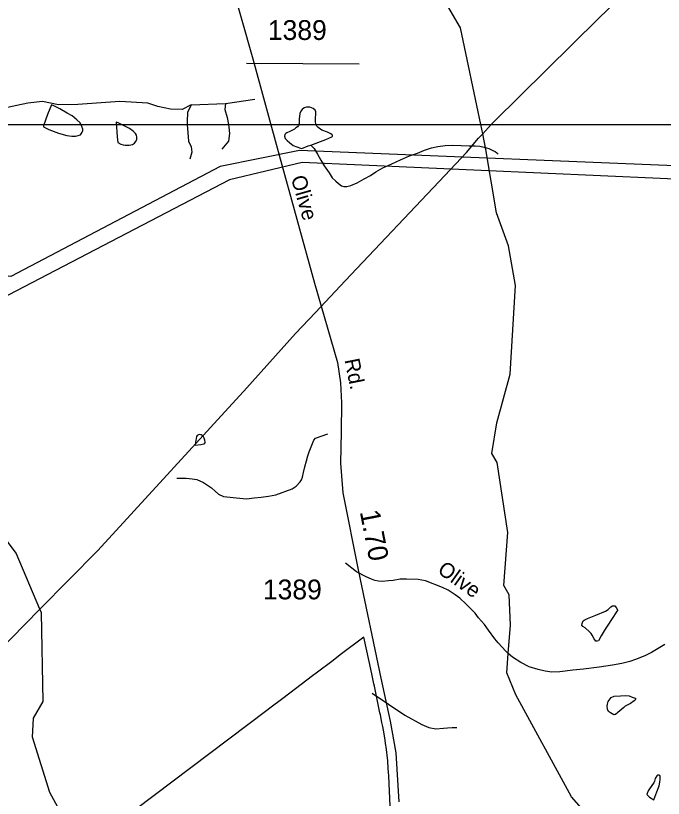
# Model space of a CAD drawing. Extents: x 2001466 to 2224147, y 644118 to 847247.
# Drawn here: x 2063438 to 2067521, y 697641 to 702577 of the extents above; entities that cross this region are included whole.
import ezdxf

# ---------------------------------------------------------------- set-up
doc = ezdxf.new("R2010")
doc.units = 0
for name, color, linetype in [('Exist Boundary Political City Limit New', 7, 'Continuous'), ('Exist Hydrographic Creek Single Shore', 7, 'Continuous'), ('Exist Hydrographic Misc Water Feature', 7, 'Continuous'), ('Exist Road Non-System Type 51', 7, 'Continuous'), ('Exist Road Non-System Type 51 Label', 7, 'Continuous'), ('Exist Road Secondary Mileage Hundredths English Label', 7, 'Continuous'), ('Exist Road Secondary Type 51 Attributed', 7, 'Continuous'), ('Exist Road Secondary Type 51 Label', 7, 'Continuous'), ('Exist Road Secondary Type 51 Number Label', 7, 'Continuous'), ('Exist Utilities Electrical Transmission Line', 7, 'Continuous'), ('Map Preparation Boundary City Limit Buffer Line', 7, 'Continuous'), ('Map Preparation Inset Cut Line', 7, 'Continuous'), ('Prop Road Primary Interstate Projected', 7, 'Continuous')]:
    doc.layers.add(name, color=color, linetype=linetype)

msp = doc.modelspace()

# ---------------------------------------------------------------- linework, layer by layer
at = {"layer": 'Exist Boundary Political City Limit New'}
msp.add_lwpolyline([(2065799.4, 697591.6), (2065789.8, 697783.5), (2065787, 697828.5), (2065783.2, 697877.2), (2065773.4, 697966.2), (2065772.4, 697974.7), (2065765, 698022.5), (2065756.4, 698070.9), (2065752.1, 698093.1), (2065747.1, 698119.4), (2065737.2, 698167.9), (2065734.5, 698181.1), (2065717.1, 698264.2), (2065699.6, 698347.4), (2065696.2, 698363.4), (2065683, 698425.7), (2065666.4, 698503.9), (2065633.6, 698658.1), (2065483.9, 698544.9), (2065439, 698511), (2065332, 698430.2), (2065309, 698412.9), (2065201.9, 698332), (2065121.2, 698271.1), (2065041.2, 698210.6), (2065020.5, 698194.9), (2063832.1, 697296.6)], dxfattribs=at)
at = {"layer": 'Exist Hydrographic Creek Single Shore'}
msp.add_line((2066382.4, 701832.2), (2066370.1, 701890.9), dxfattribs=at)
for points in [[(2066370.1, 701890.9), (2066243.2, 702500.2), (2066059.3, 702815.6), (2066034.3, 702940.8), (2066050.2, 703298), (2066149.3, 703624.1), (2066140.3, 703906.5), (2065923.3, 704498.2), (2065864.3, 704781.5), (2065747.4, 705115.3), (2065621.3, 705623.1), (2065269.4, 706253.6), (2065269.4, 706379.4)], [(2063590.1, 698834.2), (2063441.2, 699187.8), (2063374.1, 699277.7), (2063140.1, 699810.7), (2062689.2, 700610.6), (2062579.3, 701091.8), (2062555.3, 701118.6), (2062512.3, 701368.8), (2062529.3, 701552.2), (2062554.3, 701610.7), (2062545.3, 701752), (2062503.3, 701857.9), (2062506.9, 701890.9)], [(2066543.9, 698555.3), (2066558.2, 698733.9), (2066549.1, 698924.3), (2066516.1, 698984.1), (2066540.1, 699318.2), (2066473.3, 699759.3), (2066439.2, 699815.7), (2066472.2, 700008.6), (2066555.3, 700315.3), (2066588.3, 700875.7), (2066545.2, 701125.9), (2066470.2, 701334.1), (2066403.1, 701732.5), (2066382.4, 701832.2)], [(2063744.2, 697511.6), (2063652.2, 697677.6), (2063543.1, 698027.6), (2063551.1, 698145.5), (2063610.1, 698252.6), (2063600.1, 698810.5), (2063590.1, 698834.2)], [(2068324, 696247.4), (2068146.1, 696296.7), (2068054, 696344.5), (2067987.2, 696421.3), (2067720, 696594.1), (2067670.2, 696736.2), (2067545.1, 696837.2), (2067353.1, 696942.8), (2067270.1, 697052.7), (2067085.1, 697417.4), (2067052.1, 697526.3), (2066943, 697649.9), (2066592.2, 698293.6), (2066534.2, 698432.6), (2066543.9, 698555.3)]]:
    msp.add_lwpolyline(points, dxfattribs=at)
at = {"layer": 'Exist Hydrographic Misc Water Feature'}
for points in [[(2063637.4, 701954), (2063613.8, 701881.7), (2063613.6, 701875.6), (2063647.7, 701857.9), (2063707.3, 701835.9), (2063759.6, 701820.3), (2063791.6, 701816.2), (2063815.4, 701816.2), (2063831.8, 701820.3), (2063845.5, 701826.3), (2063851.7, 701832.3), (2063857.6, 701842.3), (2063861.5, 701850.2), (2063861.5, 701860.4), (2063855.6, 701878.3), (2063843.5, 701900), (2063823.4, 701920.1), (2063793.4, 701944.1), (2063763.3, 701962.1), (2063717.2, 701989.8), (2063679, 702007.7), (2063663, 702013.7), (2063637.4, 701954)], [(2065299.3, 701760.9), (2065393.5, 701795.3), (2065431.2, 701813.1), (2065435.3, 701817.3), (2065435.3, 701821.4), (2065433.2, 701825.3), (2065425.5, 701831.4), (2065403.3, 701841.2), (2065369.1, 701854.9), (2065344.9, 701871.1), (2065336.9, 701878.9), (2065331.1, 701893.1), (2065327.4, 701909.1), (2065327.2, 701933.1), (2065330.9, 701952.8), (2065330.9, 701971), (2065325, 701980.8), (2065313.1, 701990.8), (2065293, 702000.7), (2065270.8, 702000.8), (2065256.7, 701994.8), (2065243.2, 701984.7), (2065235, 701974.6), (2065229, 701958.9), (2065225.1, 701924.6), (2065225.1, 701896.6), (2065221.4, 701884.6), (2065214.9, 701876.7), (2065205, 701868.8), (2065195.2, 701860.6), (2065167.3, 701846.6), (2065147.4, 701838.6), (2065141.3, 701834.7), (2065135.1, 701826.7), (2065133, 701816.5), (2065137.6, 701802.8), (2065149.7, 701788.8), (2065163.4, 701776.6), (2065187.2, 701758.8), (2065233.5, 701740.8), (2065241.3, 701738.8), (2065281.3, 701755.1), (2065299.3, 701760.9)], [(2064077.4, 701812.6), (2064081.7, 701776.7), (2064101.6, 701766.8), (2064115.4, 701762.7), (2064127.5, 701760.8), (2064153.9, 701760.9), (2064173.6, 701764.8), (2064187.8, 701772.8), (2064195.3, 701783), (2064201.5, 701797.1), (2064201.3, 701810.9), (2064199.4, 701822.9), (2064193.5, 701832.7), (2064177.5, 701849), (2064155.6, 701864.9), (2064129.3, 701878.6), (2064105.3, 701890.7), (2064083.2, 701900.6), (2064071.5, 701904.8), (2064077.4, 701812.6)], [(2065299.3, 701760.9), (2065319.4, 701739.1), (2065341.6, 701702.9), (2065361.5, 701665), (2065383.6, 701629.2), (2065413.8, 701585.3), (2065433.9, 701555.1), (2065455.6, 701533.1), (2065473.8, 701517.4), (2065491.9, 701503.3), (2065507.7, 701499.3), (2065525.7, 701499.4), (2065551.8, 701505.6), (2065591.8, 701523.5), (2065635.6, 701547.6), (2065675.4, 701569.6), (2065707.6, 701591.9), (2065753.5, 701617.7), (2065809.5, 701642.1), (2065863.7, 701668), (2065921.5, 701692.1), (2065971.3, 701710.1), (2066015.2, 701728.2), (2066059.3, 701742.6), (2066099.1, 701752.4), (2066145.2, 701758.4), (2066193.2, 701760.8), (2066247.3, 701758.7), (2066297.1, 701756.8), (2066334.9, 701756.8), (2066363.2, 701752.9), (2066391, 701747), (2066421.2, 701738.8), (2066447.2, 701727.2), (2066461.2, 701719.4), (2066471.4, 701711.3), (2066479.4, 701703.2)], [(2064605, 699872.1), (2064624.7, 699876), (2064630.9, 699879.9), (2064632.7, 699886.1), (2064630.9, 699900.2), (2064627, 699912.2), (2064620.8, 699924.1), (2064612.8, 699930.1), (2064606.7, 699933.9), (2064599.1, 699935.9), (2064591.1, 699933.9), (2064582.7, 699929.8), (2064578.8, 699921.9), (2064574.7, 699910), (2064573.1, 699898), (2064571.2, 699886.1), (2064569, 699867.8), (2064605, 699872.1)], [(2067172.3, 698732.9), (2067154.5, 698707.2), (2067128.6, 698664.9), (2067113, 698634.9), (2067104.8, 698631.2), (2067094.8, 698633.1), (2067084.7, 698646.8), (2067072.6, 698670.9), (2067066.7, 698680.8), (2067056.4, 698690.9), (2067028.6, 698717), (2067014.4, 698724.8), (2067006.4, 698732.9), (2067008.7, 698742.8), (2067012.4, 698750.7), (2067016.2, 698760.6), (2067022.4, 698765), (2067042.5, 698775), (2067094.6, 698797), (2067156.3, 698820.9), (2067174.1, 698831.2), (2067182.1, 698840.9), (2067190.3, 698849), (2067200.4, 698855.2), (2067210, 698855), (2067216.4, 698855.2), (2067224.6, 698845.1), (2067232.6, 698829.2), (2067232.4, 698825.2), (2067226.2, 698817.2), (2067172.3, 698732.9)], [(2067271.3, 698213.3), (2067233.8, 698181.3), (2067219.5, 698169.3), (2067215.6, 698169.4), (2067209.4, 698167.2), (2067187.5, 698179.4), (2067175.6, 698189.3), (2067169.4, 698203.2), (2067167.6, 698225), (2067169.2, 698235.3), (2067173.1, 698251.4), (2067185.6, 698269.3), (2067193.2, 698277.1), (2067211.7, 698285.3), (2067251.4, 698287.3), (2067285.3, 698289.5), (2067305, 698287.3), (2067325.3, 698279.4), (2067337.4, 698275.5), (2067343.5, 698273.4), (2067347.6, 698267.5), (2067345.2, 698263.4), (2067343.3, 698259.6), (2067337.6, 698255.6), (2067315.2, 698239.5), (2067281.4, 698221.6), (2067271.3, 698213.3)], [(2067452.4, 697728), (2067426.6, 697687.7), (2067418.4, 697671.9), (2067418.2, 697665.8), (2067422.5, 697657.9), (2067434.8, 697647.9), (2067460.6, 697631.8), (2067480.3, 697681.9), (2067494.4, 697720), (2067498.5, 697742.1), (2067502.2, 697759.7), (2067502.2, 697778), (2067498.5, 697785.8), (2067494.2, 697787.7), (2067484, 697788), (2067480.3, 697783.7), (2067470, 697765.8), (2067466.1, 697749.8), (2067460.4, 697737.7), (2067452.4, 697728)]]:
    msp.add_lwpolyline(points, dxfattribs=at)
at = {"layer": 'Exist Road Non-System Type 51'}
for p, q in [((2064892.1, 702278), (2065604.3, 702272.1)), ((2064544.9, 702013.8), (2064761.5, 702022.7)), ((2064761.5, 702022.7), (2064945.5, 702049.4))]:
    msp.add_line(p, q, dxfattribs=at)
for points in [[(2064544.9, 702013.8), (2064488.5, 701984.1), (2064414.3, 701987.1), (2064334.2, 702004.9), (2064271.8, 702025.6), (2064093.8, 702034.6), (2063829.7, 702016.7), (2063708, 702013.8), (2063607.1, 702034.6), (2063515.1, 702025.6), (2063345.9, 701990)], [(2064544.9, 702013.8), (2064521.1, 701966.3), (2064518.1, 701909.9), (2064519.5, 701890.9)], [(2064761.5, 702022.7), (2064755.6, 701984.1), (2064770.4, 701933.6), (2064778.9, 701890.9)], [(2064519.5, 701890.9), (2064527.1, 701785.2), (2064544.9, 701749.5), (2064547.8, 701716.9), (2064536, 701672.3)], [(2064778.9, 701890.9), (2064782.3, 701874.2), (2064785.2, 701832.7), (2064779.3, 701785.2), (2064737.8, 701734.7)], [(2064453.2, 699661.1), (2064513.1, 699659.9), (2064551, 699655.1), (2064578.9, 699650.6), (2064622.6, 699633.7), (2064671.9, 699598.7), (2064695.5, 699578.2), (2064717.1, 699559.7), (2064748.8, 699545.1), (2064850.5, 699533), (2064892.5, 699530.2), (2064940.6, 699535.2), (2064984.7, 699540.3), (2065032.8, 699547.3), (2065077, 699554.4), (2065181.8, 699592.3), (2065206.1, 699609.8), (2065230.7, 699637.3), (2065238.9, 699649.1), (2065245.3, 699667), (2065251.9, 699696.8), (2065260.6, 699730.7), (2065271.4, 699768.4), (2065280, 699800.3), (2065288.5, 699826.1), (2065318, 699899.5), (2065328.3, 699911.3), (2065406.4, 699938.7)], [(2066543.9, 698555.3), (2066528.9, 698568.8), (2066480, 698621.8), (2066458.5, 698646.2), (2066419.6, 698701), (2066394.3, 698737.5), (2066355.2, 698780.3), (2066333.8, 698808.8), (2066310.3, 698833.3), (2066278.9, 698865.9), (2066237.7, 698902.7), (2066208.1, 698923.3), (2066164.7, 698954.2), (2066129.1, 698971), (2066021.9, 699013.1), (2065976.1, 699020.1), (2065902.2, 699023.6), (2065862.1, 699022.4), (2065818, 699015.3), (2065787.9, 699011.9), (2065747.8, 699008.7), (2065725.9, 699011.2), (2065702, 699015.7), (2065682.1, 699022.1), (2065648.5, 699038.7), (2065587.1, 699070), (2065517.8, 699123)], [(2067529.7, 698610.4), (2067446.7, 698560.1), (2067404.3, 698539), (2067345.8, 698516.1), (2067309.5, 698502.9), (2067259.3, 698491.9), (2067201.1, 698481.1), (2067116.8, 698468.8), (2067018.6, 698454.8), (2066950.4, 698448.2), (2066868.2, 698437.9), (2066818.2, 698436.9), (2066776.3, 698443.8), (2066732.5, 698452.6), (2066674.9, 698469.8), (2066623.4, 698496.9), (2066570.1, 698532), (2066543.9, 698555.3)], [(2065685.2, 698303.2), (2065890.6, 698165.8), (2065999.4, 698107.6), (2066043, 698086.7), (2066086.9, 698079.8), (2066134.9, 698082.8), (2066161, 698086.3), (2066189, 698087.7), (2066219, 698087.1)]]:
    msp.add_lwpolyline(points, dxfattribs=at)
at = {"layer": 'Exist Road Secondary Type 51 Attributed'}
msp.add_lwpolyline([(2064675.6, 704971.2), (2064686.2, 704859.9), (2064699.2, 704646.7), (2064675.6, 704276.4), (2064650.7, 703993), (2064623.9, 703681.9), (2064625.9, 703516.9), (2064640.1, 703407.9), (2064713, 703115.8), (2064785.6, 702823.6), (2064933.2, 702304.1), (2065099.7, 701697.7), (2065321.4, 700889.2), (2065465.8, 700390.2), (2065486.3, 700262.3), (2065492.6, 700134.4), (2065489.4, 699952.8), (2065485.5, 699755.4), (2065501.3, 699567.5), (2065598.3, 699071.6), (2065739.6, 698398.9), (2065799.5, 698127.3), (2065834.2, 697928.3), (2065854, 697618.8)], dxfattribs=at)
at = {"layer": 'Exist Utilities Electrical Transmission Line'}
msp.add_line((2066382.4, 701832.2), (2066436.5, 701890.9), dxfattribs=at)
for points in [[(2066436.5, 701890.9), (2066453.7, 701909.6), (2067112.4, 702558.6), (2068549.7, 703948.7)], [(2065327.9, 700704.9), (2065515.8, 700904.3), (2066144.3, 701569.3), (2066280.1, 701713.3), (2066355.9, 701803.6), (2066382.4, 701832.2)], [(2063590.1, 698834.2), (2063955.4, 699204.1), (2064895.2, 700229.5), (2065202.6, 700571.9), (2065327.9, 700704.9)], [(2063232.2, 698474.7), (2063314.8, 698555.3), (2063590.1, 698834.2)]]:
    msp.add_lwpolyline(points, dxfattribs=at)
at = {"layer": 'Map Preparation Boundary City Limit Buffer Line'}
msp.add_lwpolyline([(2065799.4, 697591.6), (2065789.8, 697783.5), (2065787, 697828.5), (2065783.2, 697877.2), (2065773.4, 697966.2), (2065772.4, 697974.7), (2065765, 698022.5), (2065756.4, 698070.9), (2065752.1, 698093.1), (2065747.1, 698119.4), (2065737.2, 698167.9), (2065734.5, 698181.1), (2065717.1, 698264.2), (2065699.6, 698347.4), (2065696.2, 698363.4), (2065683, 698425.7), (2065666.4, 698503.9), (2065633.6, 698658.1), (2065483.9, 698544.9), (2065439, 698511), (2065332, 698430.2), (2065309, 698412.9), (2065201.9, 698332), (2065121.2, 698271.1), (2065041.2, 698210.6), (2065020.5, 698194.9), (2063832.1, 697296.6)], dxfattribs=at)
at = {"layer": 'Map Preparation Inset Cut Line'}
for p, q in [((2062506.9, 701890.9), (2064519.5, 701890.9)), ((2064519.5, 701890.9), (2064778.9, 701890.9)), ((2064778.9, 701890.9), (2064990.6, 701890.9)), ((2064990.6, 701890.9), (2066370.1, 701890.9)), ((2066370.1, 701890.9), (2066436.5, 701890.9)), ((2066436.5, 701890.9), (2069183.5, 701890.9))]:
    msp.add_line(p, q, dxfattribs=at)
at = {"layer": 'Prop Road Primary Interstate Projected'}
for points in [[(2087363.1, 693188.9), (2085399.6, 694464.7), (2084591.8, 695353.8), (2083870.9, 695832.5), (2082070.2, 697817.6), (2081425.1, 698360.5), (2079279.3, 698919.9), (2078807.9, 699294.8), (2075880.5, 700481.4), (2072497.1, 701458.1), (2068219.3, 701575.1), (2067901.8, 701616.9), (2065228.2, 701725.5), (2064726.9, 701625.2), (2063406.9, 700931.4), (2061568.8, 701173.8), (2059409.2, 700780.1), (2057204.8, 700040.3), (2055501.7, 700496.4), (2053585.3, 701988.7), (2052466.9, 703616.8), (2051649.3, 704430.8), (2050353.5, 704816.1)], [(2087330.2, 693088), (2085319, 694366.8), (2084537, 695247.1), (2083754.9, 695785), (2081962.7, 697741.1), (2081376.2, 698230.1), (2079255.1, 698786.9), (2078753.5, 699186), (2075872.5, 700354.7), (2072463.7, 701357.7), (2068277.8, 701483.1), (2067876.8, 701533.3), (2065245, 701650.3), (2064785.4, 701541.6), (2063390.2, 700814.4), (2061602.2, 701073.5), (2059457.7, 700670.9), (2057204.8, 699933), (2055461.5, 700415.9), (2053514.5, 701910.8), (2052360.7, 703560.1), (2051599.7, 704324.7), (2050339.7, 704700.7)]]:
    msp.add_lwpolyline(points, dxfattribs=at)

# ---------------------------------------------------------------- texts
at = {"layer": 'Exist Road Non-System Type 51 Label'}
msp.add_text('Olive', height=95, rotation=324.5452, dxfattribs=at).set_placement((2066091, 699067.2))
at = {"layer": 'Exist Road Secondary Mileage Hundredths English Label'}
msp.add_text('1.70', height=125, rotation=281.0112, dxfattribs=at).set_placement((2065607, 699448.3))
at = {"layer": 'Exist Road Secondary Type 51 Label'}
for s, rotation, p in [('Olive', 285.8757, (2065172.4, 701555.2)), ('Rd.', 281.4315, (2065510.3, 700405.6))]:
    msp.add_text(s, height=95, rotation=rotation, dxfattribs=at).set_placement(p)
at = {"layer": 'Exist Road Secondary Type 51 Number Label'}
for p in [(2065027.5, 702423.6), (2064996.2, 698895.8)]:
    msp.add_text('1389', height=125, dxfattribs=at).set_placement(p)

doc.saveas('drawing.dxf')
